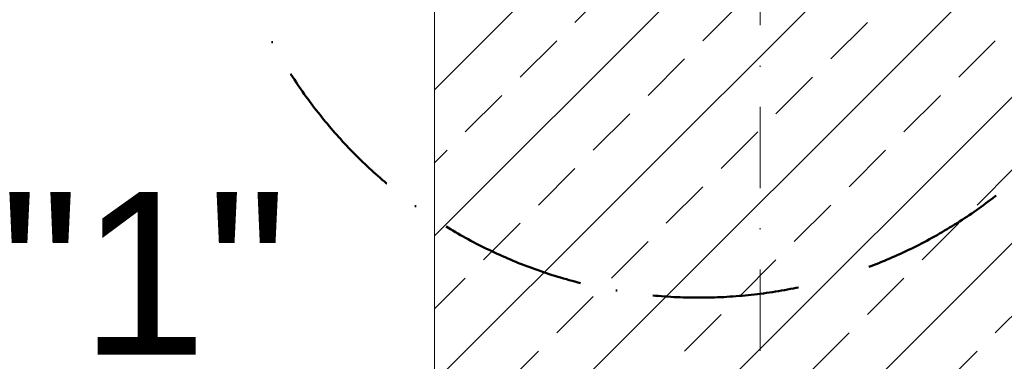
# Model space of a CAD drawing. Header units: millimetres. Extents: x -6179 to 46156, y -8419 to 8561.
# Tile 488 of 508: x 5790 to 7000, y -164 to 256. Entities that reach past the tile are written whole.
import ezdxf

# ---------------------------------------------------------------- set-up
doc = ezdxf.new("R2010")
doc.units = ezdxf.units.MM
doc.linetypes.add('ACAD_ISO10W100', pattern=[18, 12, -3, 0, -3])
doc.linetypes.add('DASHDOT', pattern=[1, 0.5, -0.25, 0, -0.25])
doc.layers.add('Beschriftung', color=7, linetype='Continuous')
doc.layers.add('Betonfundamente', color=7, linetype='Continuous', lineweight=18)
doc.layers.add('Dübel', color=7, linetype='Continuous', lineweight=9)
doc.styles.add('LBB3.5M1000', font='isocp.shx', dxfattribs={"height": 3.5})

msp = doc.modelspace()

# ---------------------------------------------------------------- hatches: boundary and pattern name
at = {"layer": 'Betonfundamente', "lineweight": 9}
h = msp.add_hatch(dxfattribs=at)
h.set_pattern_fill('ANSI33', color=256, scale=20, style=0)
h.set_pattern_definition([(45, (-127894.84, 3193.51), (-89.80256, 89.80256), []), (45, (-127805.03, 3193.51), (-89.80256, 89.80256), [63.5, -31.75])])
h.paths.add_polyline_path([(6299.78679, -532.793), (6299.78679, 452.207), (6314.78679, 467.207), (7084.78679, 467.207), (7099.78679, 452.207), (7099.78679, -532.793)], flags=0)

# ---------------------------------------------------------------- linework, layer by layer
at = {"linetype": 'ACAD_ISO10W100', "lineweight": 50, "ltscale": 15}
msp.add_circle((6624.46802, 508.56239), 594.32651, dxfattribs=at)
at = {"layer": 'Betonfundamente'}
msp.add_line((6299.78679, -532.793), (6299.78679, 452.207), dxfattribs=at)
at = {"layer": 'Dübel', "linetype": 'DASHDOT', "lineweight": 9, "ltscale": 200}
msp.add_line((6699.78679, -551.33119), (6699.78679, 497.207), dxfattribs=at)

# ---------------------------------------------------------------- texts
at = {"layer": 'Beschriftung', "insert": (5765.63232, 44.07665, -475.00001), "char_height": 200, "width": 216.1635874, "attachment_point": 1, "style": 'LBB3.5M1000'}
msp.add_mtext('{\\fArial|b0|i0|c0|p34;"1"}', dxfattribs=at)

doc.saveas('drawing.dxf')
